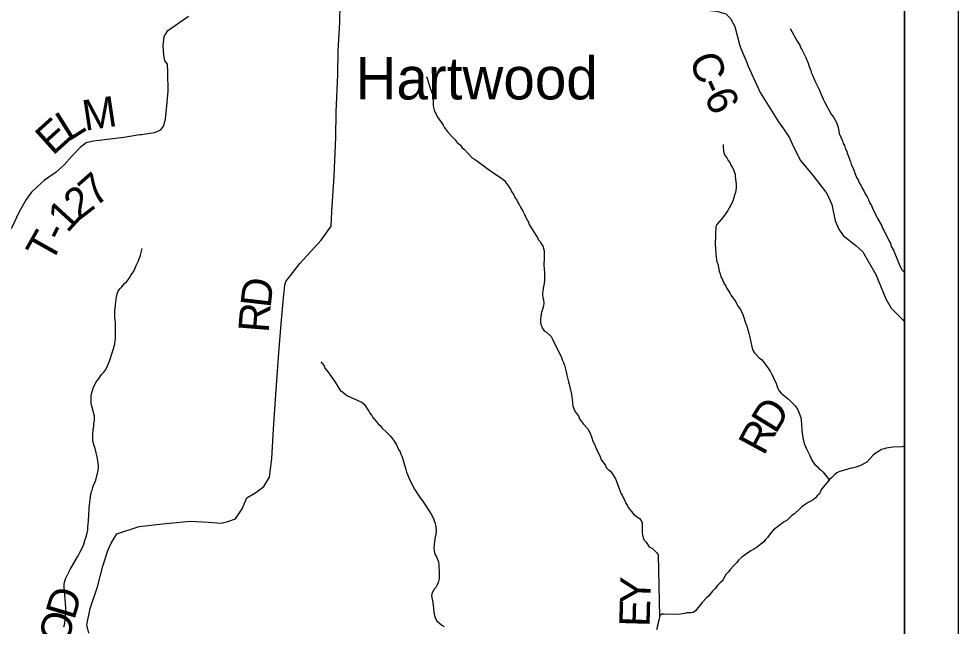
# Model space of a CAD drawing. Extents: x -14196 to 143, y -6096 to 28.
# Drawn here: x 63.25 to 65.003, y 21.69 to 22.822 of the extents above; entities that cross this region are included whole.
import ezdxf

# ---------------------------------------------------------------- set-up
doc = ezdxf.new("R2010")
doc.units = 0
for name, color, linetype in [('GM_X_Corporation', 7, 'Continuous'), ('GM_X_County_Road', 7, 'Continuous'), ('GM_X_County_Road_Text', 7, 'Continuous'), ('GM_X_Minor_River', 7, 'Continuous'), ('GM_X_Township_Road', 7, 'Continuous'), ('GM_X_Township_Road_Text', 7, 'Continuous'), ('GM_X_Unincorporated_Text', 7, 'Continuous'), ('SH_Data', 7, 'Continuous')]:
    doc.layers.add(name, color=color, linetype=linetype)

msp = doc.modelspace()

# ---------------------------------------------------------------- linework, layer by layer
at = {"layer": 'GM_X_Corporation'}
msp.add_lwpolyline([(64.9028, 18.7286), (64.9028, 23.6985), (58.1028, 23.6985), (58.1028, 18.8711)], dxfattribs=at)
msp.add_lwpolyline([(64.9028, 18.7286), (64.9028, 23.6985), (62.6174, 23.6985), (62.6129, 23.4358), (62.306, 23.4402), (62.2824, 22.5866), (62.2815, 22.5484), (62.2751, 22.2884), (62.2487, 21.1358), (62.2323, 20.4208), (62.2235, 19.866), (62.1999, 18.7816), (62.384, 18.775), (62.5403, 18.7731), (63.0887, 18.7577), (63.6879, 18.7414), (64.3696, 18.7343), (64.4266, 18.7347)], close=True, dxfattribs=at)
at = {"layer": 'GM_X_County_Road'}
for points in [[(64.4697, 22.9137), (64.4707, 22.8754), (64.4729, 22.8526), (64.4807, 22.8429), (64.4943, 22.8397), (64.5269, 22.8394), (64.552, 22.8367), (64.5691, 22.8316), (64.5779, 22.823), (64.5857, 22.8083), (64.5949, 22.7743), (64.5973, 22.7671), (64.6082, 22.7411), (64.6102, 22.7355), (64.6332, 22.6849), (64.6673, 22.6304), (64.6766, 22.6171)], [(64.6766, 22.6171), (64.6882, 22.6004), (64.6956, 22.5838), (64.7088, 22.5582), (64.7327, 22.5289), (64.7574, 22.4963), (64.7668, 22.4759), (64.7733, 22.4453), (64.7799, 22.4298), (64.788, 22.4185), (64.8118, 22.3995), (64.8248, 22.388), (64.8489, 22.3454), (64.8677, 22.2998), (64.8774, 22.2828), (64.8993, 22.2608), (64.9028, 22.2569)]]:
    msp.add_lwpolyline(points, dxfattribs=at)
at = {"layer": 'GM_X_Minor_River'}
for points in [[(64.6893, 22.8046), (64.7021, 22.7805), (64.7071, 22.773), (64.7087, 22.7688), (64.7118, 22.7639), (64.7187, 22.75), (64.7203, 22.7451), (64.7222, 22.7413), (64.7238, 22.7353), (64.7261, 22.7304), (64.7277, 22.7262), (64.7285, 22.7224), (64.7308, 22.7175), (64.7351, 22.7066), (64.7425, 22.6915), (64.7495, 22.6753), (64.7514, 22.6715), (64.753, 22.6674), (64.7592, 22.6572), (64.7657, 22.6448), (64.77, 22.6388), (64.7758, 22.629), (64.7789, 22.6203), (64.7809, 22.6086), (64.7871, 22.5946), (64.7883, 22.5901), (64.7906, 22.5859), (64.7918, 22.5814), (64.7941, 22.5769), (64.7961, 22.5705), (64.8016, 22.5557), (64.8032, 22.5504), (64.8059, 22.5452), (64.8133, 22.5267), (64.816, 22.5218), (64.8179, 22.5165), (64.8214, 22.512), (64.823, 22.5075), (64.826, 22.503), (64.8291, 22.4962), (64.833, 22.4905), (64.8357, 22.4853), (64.838, 22.4788), (64.8408, 22.4739), (64.8427, 22.4687), (64.8485, 22.4581), (64.8501, 22.4536), (64.852, 22.4498), (64.8601, 22.4363), (64.8617, 22.4321), (64.8648, 22.4272), (64.8671, 22.4212), (64.8702, 22.4159), (64.8741, 22.4076), (64.8764, 22.4039), (64.878, 22.3978), (64.8818, 22.3907), (64.8924, 22.3646), (64.8978, 22.3545), (64.9016, 22.3503), (64.9028, 22.3482)], [(64.0107, 22.7145), (64.0127, 22.7092), (64.0178, 22.6911), (64.0213, 22.6828), (64.0225, 22.6783), (64.0233, 22.6684), (64.023, 22.6605), (64.0235, 22.6567), (64.0247, 22.6518), (64.0285, 22.6439), (64.032, 22.6382), (64.0378, 22.6299), (64.0416, 22.6239), (64.0436, 22.6201), (64.0509, 22.6104), (64.0601, 22.6003), (64.0643, 22.5965), (64.0678, 22.5916), (64.0739, 22.5864), (64.077, 22.5819), (64.0812, 22.5785), (64.0873, 22.5725), (64.0961, 22.5632), (64.1003, 22.5609), (64.1041, 22.5583), (64.1087, 22.5542), (64.1301, 22.5389), (64.1358, 22.5352), (64.1511, 22.5244), (64.1564, 22.5207), (64.1591, 22.5161), (64.1622, 22.5124), (64.1672, 22.5045), (64.1695, 22.5), (64.1734, 22.4943), (64.1757, 22.4894), (64.1784, 22.4853), (64.1811, 22.4796), (64.1842, 22.4751), (64.1862, 22.471), (64.1904, 22.4634), (64.1935, 22.4574), (64.1954, 22.4529), (64.1982, 22.4476), (64.2009, 22.4431), (64.2024, 22.439), (64.2144, 22.4186), (64.2175, 22.4145), (64.219, 22.4107), (64.2232, 22.4066), (64.2248, 22.4024), (64.2279, 22.3987), (64.2299, 22.3896), (64.2303, 22.3851), (64.2304, 22.3756), (64.2298, 22.3635), (64.2307, 22.3483), (64.2305, 22.3343), (64.2294, 22.3252), (64.2284, 22.3206), (64.228, 22.3168), (64.2269, 22.3122), (64.227, 22.3073), (64.2278, 22.3024), (64.229, 22.2982), (64.2298, 22.2922), (64.2291, 22.2869), (64.2244, 22.2724), (64.2233, 22.2629), (64.2234, 22.2569), (64.2242, 22.2523), (64.2261, 22.2485), (64.2273, 22.2448), (64.2304, 22.2406), (64.2346, 22.238), (64.243, 22.2298), (64.2465, 22.2238), (64.2624, 22.1906), (64.2636, 22.1864), (64.2663, 22.1812), (64.2682, 22.1763), (64.2714, 22.1638), (64.2722, 22.1577), (64.2758, 22.1456), (64.2766, 22.1407), (64.2782, 22.1351), (64.281, 22.1222), (64.2826, 22.1124), (64.2839, 22.0999), (64.2878, 22.0893), (64.2912, 22.0856), (64.2947, 22.0807), (64.2962, 22.0761), (64.3035, 22.0664), (64.3108, 22.0585), (64.3159, 22.0498), (64.3194, 22.0408), (64.3209, 22.0344), (64.3244, 22.028), (64.326, 22.0242), (64.3287, 22.0185)], [(64.5641, 22.5881), (64.5641, 22.584), (64.565, 22.5756), (64.5658, 22.5711), (64.5681, 22.5666), (64.5712, 22.5628), (64.5735, 22.5583), (64.5766, 22.5542), (64.5785, 22.5496), (64.5812, 22.5459), (64.5832, 22.5414), (64.5863, 22.5323), (64.5867, 22.5285), (64.5875, 22.5236), (64.5884, 22.5141), (64.5885, 22.5065), (64.5874, 22.4982), (64.5856, 22.494), (64.5841, 22.4883), (64.5823, 22.483), (64.5782, 22.4749), (64.5752, 22.47), (64.5726, 22.4646), (64.57, 22.4604), (64.567, 22.4566), (64.5607, 22.4478), (64.5525, 22.439), (64.5506, 22.4352), (64.5496, 22.4204), (64.5497, 22.4162), (64.5491, 22.4048), (64.55, 22.3916), (64.5504, 22.3878), (64.5504, 22.3825), (64.5525, 22.3689), (64.554, 22.3651), (64.5568, 22.3519), (64.5588, 22.347), (64.5596, 22.3413), (64.5631, 22.3364), (64.5654, 22.3292), (64.5685, 22.3247), (64.5704, 22.3209), (64.5766, 22.3115), (64.5789, 22.3066), (64.582, 22.3017), (64.5878, 22.2942), (64.5894, 22.2901), (64.5924, 22.2859), (64.5963, 22.2799), (64.6009, 22.2709), (64.6068, 22.2535), (64.6084, 22.2497), (64.6096, 22.2444), (64.6123, 22.2361), (64.6131, 22.2308), (64.6151, 22.2225), (64.6175, 22.2104), (64.6195, 22.2044), (64.6226, 22.1991), (64.6314, 22.1901), (64.6356, 22.1871), (64.6398, 22.1819), (64.6444, 22.1755), (64.6494, 22.1691), (64.6525, 22.1642), (64.6541, 22.1601), (64.6571, 22.1556), (64.6591, 22.1499), (64.6622, 22.1442), (64.6661, 22.1329), (64.6684, 22.1284), (64.6726, 22.1239), (64.6769, 22.1202), (64.6853, 22.1138), (64.6891, 22.1097), (64.6929, 22.1063), (64.6983, 22.1007), (64.7029, 22.0943), (64.7048, 22.0902), (64.7091, 22.0785), (64.7104, 22.0671), (64.7109, 22.0546), (64.7117, 22.0504), (64.713, 22.0406), (64.7138, 22.0368), (64.715, 22.0319), (64.7181, 22.0244), (64.72, 22.0206), (64.7216, 22.0164), (64.7258, 22.0082), (64.7297, 21.9991), (64.7347, 21.9916), (64.7393, 21.9875), (64.7432, 21.9833), (64.747, 21.9807), (64.7508, 21.977), (64.7623, 21.9625)], [(63.3876, 22.0454), (63.3886, 22.0575), (63.3897, 22.0617), (63.39, 22.0678), (63.3911, 22.0731), (63.391, 22.0811), (63.3863, 22.0997), (63.3851, 22.1058), (63.3846, 22.1137), (63.3849, 22.1191), (63.386, 22.1255), (63.3871, 22.1293), (63.3893, 22.1351), (63.3916, 22.14), (63.3942, 22.145), (63.3983, 22.1503), (63.4039, 22.1588), (63.4077, 22.1626), (63.4107, 22.1664), (63.4141, 22.1722), (63.4193, 22.184), (63.4244, 22.2011), (63.4266, 22.2072), (63.4292, 22.2164), (63.4295, 22.2213), (63.4302, 22.2263), (63.4302, 22.2346), (63.4305, 22.2392), (63.43, 22.246), (63.43, 22.2552), (63.4291, 22.2658), (63.4289, 22.2791), (63.43, 22.2859), (63.43, 22.2897), (63.4307, 22.2939), (63.4314, 22.3004), (63.4336, 22.3095), (63.4354, 22.3141), (63.4384, 22.3187), (63.4422, 22.3225), (63.4471, 22.3287), (63.4516, 22.3325), (63.4569, 22.3402), (63.4587, 22.3444), (63.4621, 22.3482), (63.4651, 22.3532), (63.4688, 22.3623), (63.4729, 22.3711), (63.4766, 22.3814), (63.4799, 22.394)], [(63.8132, 22.1825), (63.8166, 22.1788), (63.8193, 22.175), (63.8209, 22.1709), (63.8278, 22.163), (63.8336, 22.1536), (63.8374, 22.1487), (63.8401, 22.1446), (63.8448, 22.1363), (63.8501, 22.1288), (63.854, 22.1265), (63.8585, 22.1224), (63.8643, 22.1187), (63.8784, 22.1124), (63.8905, 22.1065), (63.8944, 22.1035), (63.9028, 22.0907), (63.9048, 22.087), (63.9086, 22.0825), (63.9102, 22.0787), (63.9144, 22.0746), (63.9202, 22.0671), (63.924, 22.0637), (63.9278, 22.0588), (63.9362, 22.0517), (63.9435, 22.0442), (63.9493, 22.0367), (63.9512, 22.0329), (63.9539, 22.0288), (63.9586, 22.019), (63.9613, 22.0145), (63.9625, 22.0107), (63.9644, 22.0066), (63.9663, 22.0013), (63.9722, 21.982), (63.9734, 21.9771), (63.9785, 21.965), (63.9847, 21.9518), (63.9882, 21.9454), (63.9978, 21.9308), (63.9997, 21.927), (64.0036, 21.9225), (64.0194, 21.8984), (64.0236, 21.8901), (64.0248, 21.886), (64.0268, 21.8818), (64.0276, 21.878), (64.0284, 21.8693), (64.0278, 21.8602), (64.0267, 21.856), (64.0253, 21.8481), (64.0243, 21.8355), (64.0247, 21.8306), (64.0255, 21.8265), (64.0267, 21.8227), (64.029, 21.8189), (64.0329, 21.8095), (64.0337, 21.8034), (64.0342, 21.7898), (64.0339, 21.7845), (64.034, 21.7788), (64.0322, 21.7712), (64.0303, 21.7666), (64.0277, 21.762), (64.024, 21.7578), (64.0203, 21.7502), (64.0199, 21.7464), (64.0224, 21.7335), (64.0228, 21.7282), (64.0236, 21.7233), (64.0241, 21.7157), (64.0257, 21.7093), (64.0276, 21.7037), (64.0299, 21.6995), (64.0391, 21.6917), (64.0437, 21.6891)], [(63.3338, 21.6884), (63.3349, 21.6922), (63.3371, 21.7048), (63.3377, 21.7185), (63.3373, 21.7223), (63.3371, 21.7329), (63.3342, 21.7625), (63.3345, 21.7671), (63.3348, 21.7716), (63.3374, 21.7793), (63.3453, 21.7953), (63.3591, 21.819), (63.3621, 21.8247), (63.3651, 21.8293), (63.3692, 21.8377), (63.371, 21.8427), (63.3732, 21.8495), (63.3762, 21.8583), (63.3784, 21.8693), (63.3783, 21.8739), (63.3797, 21.8861), (63.3797, 21.8899), (63.3804, 21.8944), (63.3804, 21.8982), (63.381, 21.907), (63.381, 21.9112), (63.3817, 21.915), (63.3834, 21.9317), (63.3856, 21.9408), (63.3875, 21.9447), (63.3882, 21.9496), (63.3938, 21.9622), (63.3978, 21.9797), (63.3985, 21.9847), (63.3984, 21.9885), (63.3968, 22.0025), (63.3924, 22.0207), (63.3904, 22.026), (63.3881, 22.0355), (63.3876, 22.0454)], [(64.881, 22.0233), (64.8727, 22.0224), (64.8681, 22.0216), (64.8644, 22.0204), (64.8598, 22.0189), (64.8561, 22.0169), (64.8478, 22.0115), (64.8437, 22.0081), (64.8324, 21.9954), (64.8192, 21.9888), (64.8155, 21.9872), (64.8117, 21.9864), (64.8075, 21.9849), (64.803, 21.9841), (64.7803, 21.9777), (64.7762, 21.9754), (64.7713, 21.9712), (64.7668, 21.9666), (64.7631, 21.9635), (64.7485, 21.9455), (64.7459, 21.9413), (64.7437, 21.9367), (64.7399, 21.9329), (64.7366, 21.9287), (64.7321, 21.9252), (64.7275, 21.9225), (64.723, 21.9205), (64.7155, 21.9155), (64.711, 21.9121), (64.7072, 21.9082), (64.6971, 21.8994), (64.6926, 21.8959), (64.6836, 21.8875), (64.6783, 21.8844), (64.6629, 21.8728), (64.6584, 21.869), (64.6539, 21.8644), (64.6468, 21.8552), (64.6431, 21.8513), (64.6401, 21.8471), (64.6281, 21.8375), (64.6225, 21.8337), (64.6172, 21.8306), (64.6123, 21.8278), (64.5991, 21.8186), (64.5935, 21.8132), (64.5898, 21.8086), (64.5845, 21.8036), (64.577, 21.7952), (64.5741, 21.791), (64.5699, 21.7864), (64.5621, 21.7738), (64.5584, 21.7703), (64.5539, 21.7653), (64.5494, 21.7596), (64.5445, 21.7546), (64.5371, 21.7454), (64.5329, 21.7424), (64.5251, 21.7335), (64.5124, 21.7182), (64.5079, 21.7151), (64.5041, 21.7143), (64.4965, 21.7142), (64.4927, 21.7134), (64.4844, 21.7118), (64.4806, 21.7114), (64.4541, 21.7122), (64.4495, 21.7118), (64.4458, 21.7095), (64.4444, 21.7007), (64.4429, 21.6962), (64.4422, 21.692), (64.44, 21.6828)], [(64.9028, 22.0253), (64.8984, 22.0243), (64.881, 22.0233)], [(64.3287, 22.0185), (64.3307, 22.0129), (64.3345, 22.0061), (64.3365, 21.9997), (64.3419, 21.9933), (64.3446, 21.9895), (64.3461, 21.9858), (64.3496, 21.9816), (64.3538, 21.9786), (64.3572, 21.9745), (64.3599, 21.9696), (64.3634, 21.9644), (64.3685, 21.9515), (64.3693, 21.9477), (64.3712, 21.9428), (64.3735, 21.9376), (64.3759, 21.9338), (64.3782, 21.9281), (64.3809, 21.924), (64.3825, 21.9191), (64.3852, 21.9153), (64.3871, 21.9108), (64.3929, 21.9033), (64.3975, 21.898), (64.4078, 21.8906), (64.4112, 21.8865), (64.4128, 21.8823), (64.4132, 21.8781), (64.4133, 21.8694), (64.413, 21.8645), (64.4134, 21.8592), (64.4146, 21.8543), (64.4169, 21.8501), (64.4204, 21.8464), (64.4262, 21.8377), (64.4323, 21.8344), (64.4407, 21.8262), (64.4426, 21.8224), (64.4454, 21.7072)]]:
    msp.add_lwpolyline(points, dxfattribs=at)
at = {"layer": 'GM_X_Township_Road'}
for points in [[(63.3802, 21.6764), (63.3769, 21.6919), (63.3827, 21.7224), (63.3966, 21.7632), (63.4064, 21.8017), (63.4159, 21.8307), (63.4222, 21.8445), (63.433, 21.8621), (63.4741, 21.8752), (63.5244, 21.8813), (63.5702, 21.8857), (63.6036, 21.8835), (63.6275, 21.882), (63.64, 21.8848), (63.6543, 21.89), (63.6666, 21.9084), (63.6754, 21.929), (63.6923, 21.9391), (63.7073, 21.9503), (63.7173, 21.9675), (63.7217, 22.0025), (63.7248, 22.0568), (63.7296, 22.1217), (63.735, 22.1992), (63.7392, 22.2536), (63.7438, 22.3018), (63.7461, 22.3254), (63.7483, 22.3322), (63.7744, 22.366), (63.8143, 22.4098), (63.8329, 22.4359), (63.8341, 22.4636), (63.8385, 22.5286), (63.8413, 22.6014), (63.8422, 22.6481), (63.845, 22.7184), (63.8455, 22.7628), (63.8486, 22.8156), (63.8493, 22.8493)], [(63.5662, 22.8267), (63.5504, 22.8154), (63.5354, 22.805), (63.5264, 22.7992), (63.5201, 22.7896), (63.5184, 22.7729), (63.5198, 22.7547), (63.5218, 22.7441), (63.5264, 22.7378), (63.527, 22.7222), (63.5278, 22.6877), (63.5255, 22.6603), (63.5228, 22.6356), (63.5199, 22.6226), (63.5136, 22.6145), (63.503, 22.6098), (63.4788, 22.6061), (63.4758, 22.6057)], [(63.4758, 22.6057), (63.4456, 22.6011), (63.389, 22.5939), (63.3757, 22.591), (63.3644, 22.5821), (63.3486, 22.566), (63.3344, 22.5498), (63.3197, 22.5363), (63.2978, 22.5212), (63.2839, 22.5092), (63.2733, 22.4992), (63.2636, 22.4854), (63.2502, 22.4621), (63.2354, 22.4307)]]:
    msp.add_lwpolyline(points, dxfattribs=at)
at = {"layer": 'SH_Data'}
for p, q in [((65.0028, 23.7985), (65.0028, 16.7985)), ((64.9028, 23.6985), (64.9028, 16.8985))]:
    msp.add_line(p, q, dxfattribs=at)

# ---------------------------------------------------------------- texts
at = {"layer": 'GM_X_County_Road_Text'}
for s, rotation, p in [('C', 289.631, (64.5003, 22.7484)), ('-', 293.9683, (64.5177, 22.7001)), ('6', 294.8817, (64.5276, 22.6779)), ('D', 58.2753, (64.6618, 22.0463)), ('R', 61.6543, (64.6401, 22.006)), ('Y', 88.3823, (64.428, 21.7302)), ('E', 88.3818, (64.4268, 21.6877))]:
    msp.add_text(s, height=0.0568, rotation=rotation, dxfattribs=at).set_placement(p)
at = {"layer": 'GM_X_Township_Road_Text'}
for s, rotation, p in [('M', 8.5795, (63.3729, 22.6135)), ('E', 42.0258, (63.3131, 22.5661)), ('L', 32.1126, (63.3426, 22.593)), ('7', 41.5417, (63.3929, 22.4695)), ('2', 37.6796, (63.362, 22.4455)), ('1', 47.573, (63.3403, 22.4214)), ('T', 60.6931, (63.31, 22.3646)), ('-', 63.0246, (63.332, 22.4039)), ('D', 83.4615, (63.7195, 22.2819)), ('R', 85.4286, (63.7158, 22.2359)), ('D', 73.4016, (63.3532, 21.6996)), ('O', 74.9283, (63.3403, 21.6517))]:
    msp.add_text(s, height=0.0568, rotation=rotation, dxfattribs=at).set_placement(p)
at = {"layer": 'GM_X_Unincorporated_Text'}
msp.add_text('Hartwood', height=0.07898, rotation=0, dxfattribs=at).set_placement((63.8782, 22.672))

doc.saveas('drawing.dxf')
